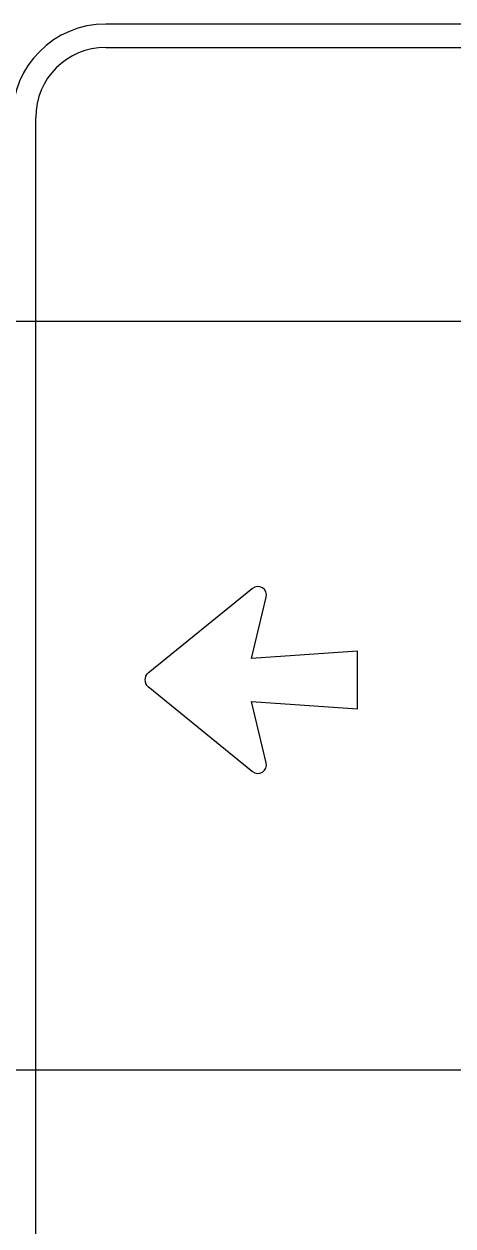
# Model space of a CAD drawing. Extents: x 2193008 to 2198143, y 1236112 to 1237864.
# Drawn here: x 2197726.819 to 2197727.966, y 1237180.689 to 1237183.9 of the extents above; entities that cross this region are included whole.
import ezdxf

# ---------------------------------------------------------------- set-up
doc = ezdxf.new("R2010")
doc.units = 0
for name, color, linetype in [('GSBWFILL', 7, 'Continuous'), ('GSCOLORFILL', 7, 'Continuous'), ('GSOUTLINE', 7, 'Continuous'), ('M-ROADS', 7, 'Continuous')]:
    doc.layers.add(name, color=color, linetype=linetype)

msp = doc.modelspace()

# ---------------------------------------------------------------- linework, layer by layer
at = {"layer": 'GSBWFILL'}
for points in [[(2197727.4295, 1237182.3926), (2197727.1503, 1237182.1659)], [(2197727.4663, 1237181.9266), (2197727.427, 1237182.0908), (2197727.7102, 1237182.0709), (2197727.7102, 1237182.2252), (2197727.427, 1237182.2052), (2197727.4663, 1237182.3695)], [(2197727.1503, 1237182.1302), (2197727.4295, 1237181.9034)]]:
    msp.add_lwpolyline(points, dxfattribs=at)
for centre, start, end in [((2197727.444, 1237182.3748), 346.5329, 129.0823), ((2197727.1647, 1237182.148), 129.0823, 230.9177), ((2197727.444, 1237181.9213), 230.9177, 13.4671)]:
    msp.add_arc(centre, 0.023, start, end, dxfattribs=at)
at = {"layer": 'GSCOLORFILL'}
for p, q in [((2197730.0424, 1237183.9004), (2197727.0371, 1237183.9004)), ((2197727.0371, 1237183.838), (2197730.0424, 1237183.838)), ((2197726.8498, 1237180.6454), (2197726.8498, 1237183.6507))]:
    msp.add_line(p, q, dxfattribs=at)
for points in [[(2197727.4295, 1237182.3926), (2197727.1503, 1237182.1659)], [(2197727.4663, 1237181.9266), (2197727.427, 1237182.0908), (2197727.7102, 1237182.0709), (2197727.7102, 1237182.2252), (2197727.427, 1237182.2052), (2197727.4663, 1237182.3695)], [(2197727.1503, 1237182.1302), (2197727.4295, 1237181.9034)]]:
    msp.add_lwpolyline(points, dxfattribs=at)
for centre, radius, start, end in [((2197727.0371, 1237183.6507), 0.2498, 90, 180), ((2197727.0371, 1237183.6507), 0.1873, 90, 180), ((2197727.444, 1237182.3748), 0.023, 346.5329, 129.0823), ((2197727.1647, 1237182.148), 0.023, 129.0823, 230.9177), ((2197727.444, 1237181.9213), 0.023, 230.9177, 13.4671)]:
    msp.add_arc(centre, radius, start, end, dxfattribs=at)
at = {"layer": 'GSOUTLINE'}
for points in [[(2197727.4295, 1237182.3926), (2197727.1503, 1237182.1659)], [(2197727.4663, 1237181.9266), (2197727.427, 1237182.0908), (2197727.7102, 1237182.0709), (2197727.7102, 1237182.2252), (2197727.427, 1237182.2052), (2197727.4663, 1237182.3695)], [(2197727.1503, 1237182.1302), (2197727.4295, 1237181.9034)]]:
    msp.add_lwpolyline(points, dxfattribs=at)
for centre, start, end in [((2197727.444, 1237182.3748), 346.5329, 129.0823), ((2197727.1647, 1237182.148), 129.0823, 230.9177), ((2197727.444, 1237181.9213), 230.9177, 13.4671)]:
    msp.add_arc(centre, 0.023, start, end, dxfattribs=at)
at = {"layer": 'M-ROADS'}
for p, q in [((2197698.5401, 1237183.1062), (2197828.5401, 1237183.1062)), ((2197698.5401, 1237181.1062), (2197828.5401, 1237181.1062))]:
    msp.add_line(p, q, dxfattribs=at)

doc.saveas('drawing.dxf')
